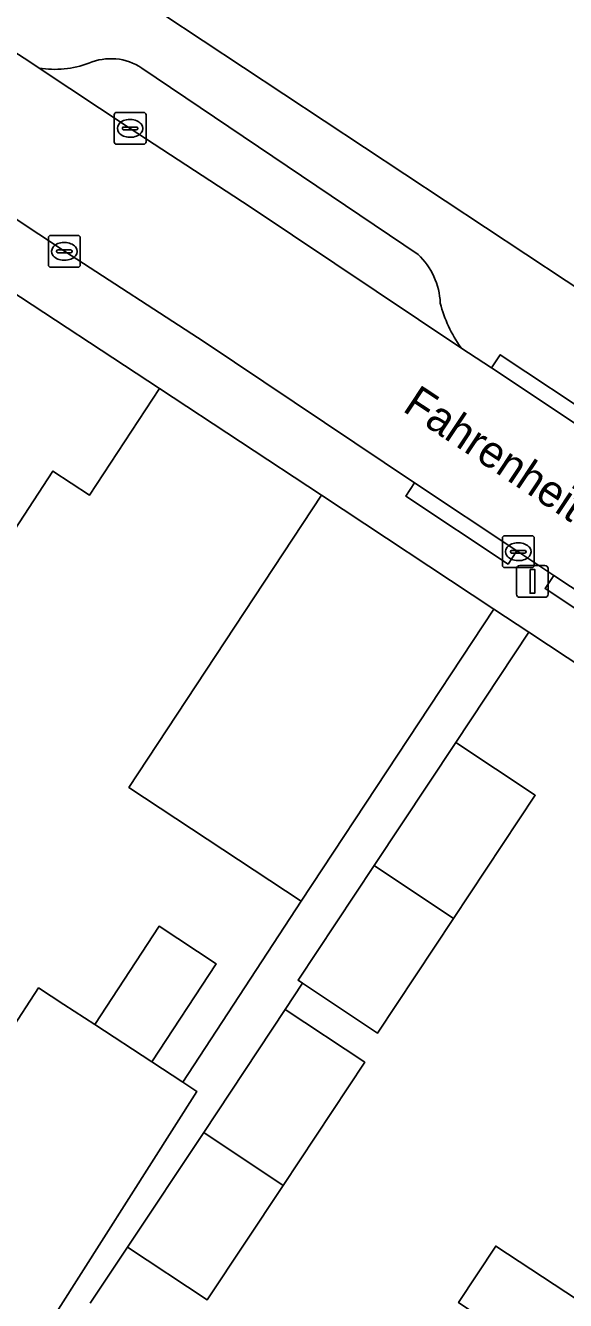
# Model space of a CAD drawing. Extents: x 159279 to 160377, y 384531 to 385888.
# Drawn here: x 159538.35 to 159555.32, y 385190.61 to 385230.66 of the extents above; entities that cross this region are included whole.
import ezdxf

# ---------------------------------------------------------------- set-up
doc = ezdxf.new("R2010")
doc.units = 0
for name, color, linetype in [('IMGEO_Erf', 7, 'Continuous'), ('IMGEO_Kolk', 7, 'Continuous'), ('IMGEO_Lichtmast', 7, 'Continuous'), ('IMGEO_Openbare_ruimte_label', 7, 'Continuous'), ('IMGEO_Pand', 7, 'Continuous'), ('IMGEO_Parkeervlak_open', 7, 'Continuous'), ('IMGEO_Rijbaan_lokaal_open', 7, 'Continuous'), ('IMGEO_Voetpad_open', 7, 'Continuous')]:
    doc.layers.add(name, color=color, linetype=linetype)

msp = doc.modelspace()

# ---------------------------------------------------------------- linework, layer by layer
at = {"layer": 'IMGEO_Erf'}
for points in [[(159540.134, 385232.695), (159557.876, 385220.959), (159560.058, 385224.299), (159557.285, 385226.11), (159561.162, 385232.045), (159562.664, 385234.345), (159564.861, 385237.709), (159564.981, 385237.631), (159568.986, 385243.6), (159565.573, 385245.89), (159567.467, 385248.705), (159569.104, 385251.152), (159570.049, 385252.56), (159575.823, 385248.685), (159574.879, 385247.277), (159575.307, 385246.99), (159573.717, 385244.62), (159573.443, 385244.212), (159574.014, 385243.829), (159587.308, 385264.003), (159580.238, 385268.684), (159582.087, 385271.477), (159583.936, 385274.271), (159588.933, 385270.962)], [(159536.009, 385196.219), (159538.761, 385200.427), (159539.552, 385199.91), (159540.523, 385199.275), (159542.547, 385202.363), (159544.337, 385201.189), (159542.314, 385198.104), (159543.294, 385197.463), (159547.016, 385203.151), (159541.597, 385206.726), (159547.651, 385215.901), (159542.559, 385219.256), (159540.363, 385215.906), (159539.209, 385216.661), (159536.473, 385212.477)], [(159573.039, 385199.135), (159554.161, 385211.606), (159551.868, 385208.135), (159554.368, 385206.477), (159551.802, 385202.61), (159549.413, 385199.009), (159547.056, 385200.573), (159546.512, 385199.753), (159549.012, 385198.095), (159546.444, 385194.224), (159544.057, 385190.627), (159541.558, 385192.285), (159540.385, 385190.527)], [(159551.959, 385190.544), (159553.128, 385192.317), (159556.057, 385190.387), (159557.613, 385192.749), (159558.846, 385194.619)]]:
    msp.add_lwpolyline(points, dxfattribs=at)
at = {"layer": 'IMGEO_Kolk'}
for p, q in [((159541.135, 385226.998), (159541.135, 385227.85)), ((159541.21, 385227.924), (159542.062, 385227.924)), ((159541.623, 385227.704), (159541.648, 385227.704)), ((159542.136, 385227.85), (159542.136, 385226.998)), ((159541.394, 385227.418), (159541.394, 385227.43)), ((159541.832, 385227.381), (159541.434, 385227.381)), ((159541.437, 385227.467), (159541.835, 385227.467)), ((159541.646, 385227.144), (159541.621, 385227.144)), ((159541.878, 385227.43), (159541.878, 385227.418)), ((159542.062, 385226.924), (159541.21, 385226.924)), ((159539.069, 385223.136), (159539.069, 385223.988)), ((159539.144, 385224.062), (159539.996, 385224.062)), ((159540.07, 385223.988), (159540.07, 385223.136)), ((159539.328, 385223.556), (159539.328, 385223.568)), ((159539.371, 385223.605), (159539.769, 385223.605)), ((159539.557, 385223.842), (159539.582, 385223.842)), ((159539.812, 385223.568), (159539.812, 385223.556)), ((159539.766, 385223.519), (159539.368, 385223.519)), ((159539.58, 385223.282), (159539.555, 385223.282)), ((159539.996, 385223.062), (159539.144, 385223.062)), ((159553.334, 385213.702), (159553.334, 385214.554)), ((159553.409, 385214.628), (159554.261, 385214.628)), ((159553.822, 385214.408), (159553.847, 385214.408)), ((159554.335, 385214.554), (159554.335, 385213.702)), ((159553.593, 385214.122), (159553.593, 385214.134)), ((159554.031, 385214.085), (159553.633, 385214.085)), ((159553.636, 385214.171), (159554.034, 385214.171)), ((159554.077, 385214.134), (159554.077, 385214.122)), ((159554.261, 385213.628), (159553.409, 385213.628)), ((159553.845, 385213.848), (159553.82, 385213.848))]:
    msp.add_line(p, q, dxfattribs=at)
for points in [[(159541.135, 385226.998), (159541.135, 385227.85)], [(159541.21, 385227.924), (159542.062, 385227.924)], [(159542.136, 385227.85), (159542.136, 385226.998)], [(159542.062, 385226.924), (159541.21, 385226.924)], [(159539.069, 385223.136), (159539.069, 385223.988)], [(159539.144, 385224.062), (159539.996, 385224.062)], [(159540.07, 385223.988), (159540.07, 385223.136)], [(159539.996, 385223.062), (159539.144, 385223.062)], [(159553.334, 385213.702), (159553.334, 385214.554)], [(159553.409, 385214.628), (159554.261, 385214.628)], [(159554.335, 385214.554), (159554.335, 385213.702)], [(159554.261, 385213.628), (159553.409, 385213.628)]]:
    msp.add_lwpolyline(points, dxfattribs=at)
for centre, radius, start, end in [((159541.212, 385227.848), 0.0765, 91.552, 178.448), ((159541.212, 385227.848), 0.0765, 91.552, 178.448), ((159542.06, 385227.848), 0.0765, 1.552, 88.448), ((159542.06, 385227.848), 0.0765, 1.552, 88.448), ((159541.434, 385227.427), 0.0403, 85.8775, 175.7526), ((159541.431, 385227.417), 0.0366, 178.938, 274.7102), ((159541.835, 385227.424), 0.043, 264.8664, 352.4533), ((159541.839, 385227.429), 0.0386, 1.7309, 96.639), ((159541.212, 385227), 0.0765, 181.552, 268.448), ((159541.212, 385227), 0.0765, 181.552, 268.448), ((159542.06, 385227), 0.0765, 271.552, 358.448), ((159542.06, 385227), 0.0765, 271.552, 358.448), ((159539.146, 385223.986), 0.0765, 91.552, 178.448), ((159539.146, 385223.986), 0.0765, 91.552, 178.448), ((159539.994, 385223.986), 0.0765, 1.552, 88.448), ((159539.994, 385223.986), 0.0765, 1.552, 88.448), ((159539.368, 385223.565), 0.0403, 85.8775, 175.7526), ((159539.365, 385223.555), 0.0366, 178.938, 274.7102), ((159539.769, 385223.562), 0.043, 264.8664, 352.4533), ((159539.773, 385223.567), 0.0386, 1.7309, 96.639), ((159539.146, 385223.138), 0.0765, 181.552, 268.448), ((159539.146, 385223.138), 0.0765, 181.552, 268.448), ((159539.994, 385223.138), 0.0765, 271.552, 358.448), ((159539.994, 385223.138), 0.0765, 271.552, 358.448), ((159553.411, 385214.552), 0.0765, 91.552, 178.448), ((159553.411, 385214.552), 0.0765, 91.552, 178.448), ((159554.259, 385214.552), 0.0765, 1.552, 88.448), ((159554.259, 385214.552), 0.0765, 1.552, 88.448), ((159553.633, 385214.131), 0.0403, 85.8775, 175.7526), ((159553.63, 385214.121), 0.0366, 178.938, 274.7102), ((159554.034, 385214.128), 0.043, 264.8664, 352.4533), ((159554.038, 385214.133), 0.0386, 1.7309, 96.639), ((159553.411, 385213.704), 0.0765, 181.552, 268.448), ((159553.411, 385213.704), 0.0765, 181.552, 268.448), ((159554.259, 385213.704), 0.0765, 271.552, 358.448), ((159554.259, 385213.704), 0.0765, 271.552, 358.448)]:
    msp.add_arc(centre, radius, start, end, dxfattribs=at)
for centre, major_axis, ratio, start_param, end_param in [((159541.622, 385227.424), (-0.387, 0.002), 0.722429, 4.712389, 7.853982), ((159541.647, 385227.424), (-0.39, 0.002), 0.717154, 1.570796, 4.712389), ((159539.556, 385223.562), (-0.387, 0.002), 0.722429, 4.712389, 7.853982), ((159539.581, 385223.562), (-0.39, 0.002), 0.717154, 1.570796, 4.712389), ((159553.821, 385214.128), (-0.387, 0.002), 0.722429, 4.712389, 7.853982), ((159553.846, 385214.128), (-0.39, 0.002), 0.717154, 1.570796, 4.712389)]:
    msp.add_ellipse(centre, major_axis=major_axis, ratio=ratio, start_param=start_param, end_param=end_param, dxfattribs=at)
at = {"layer": 'IMGEO_Lichtmast'}
for p, q in [((159553.783, 385212.797), (159553.783, 385213.597)), ((159553.783, 385213.597), (159553.783, 385212.797)), ((159553.883, 385213.697), (159554.673, 385213.697)), ((159554.673, 385213.697), (159553.883, 385213.697)), ((159554.773, 385213.597), (159554.773, 385212.797)), ((159554.773, 385212.797), (159554.773, 385213.597)), ((159554.673, 385212.697), (159553.883, 385212.697)), ((159553.883, 385212.697), (159554.673, 385212.697))]:
    msp.add_line(p, q, dxfattribs=at)
msp.add_lwpolyline([(159554.203, 385213.572), (159554.353, 385213.572), (159554.353, 385212.822), (159554.203, 385212.822), (159554.203, 385213.572)], dxfattribs=at)
for centre, start, end in [((159553.883, 385213.597), 90, 180), ((159553.883, 385213.597), 90, 180), ((159554.673, 385213.597), 0, 90), ((159554.673, 385213.597), 360, 90), ((159553.883, 385212.797), 180, 270), ((159553.883, 385212.797), 180, 270), ((159554.673, 385212.797), 270, 0), ((159554.673, 385212.797), 270, 0)]:
    msp.add_arc(centre, 0.1, start, end, dxfattribs=at)
at = {"layer": 'IMGEO_Pand'}
for points in [[(159537.444, 385222.608), (159535.256, 385219.245), (159532.949, 385220.753), (159532.801, 385220.526), (159533.088, 385220.339), (159529.499, 385214.849), (159529.186, 385215.054), (159529.108, 385214.935), (159535.393, 385210.826), (159536.473, 385212.477), (159539.209, 385216.661), (159540.363, 385215.906), (159542.559, 385219.256)], [(159541.597, 385206.726), (159547.016, 385203.151), (159553.07, 385212.326), (159547.651, 385215.901)], [(159551.802, 385202.61), (159554.368, 385206.477), (159551.868, 385208.135), (159549.308, 385204.276)], [(159551.802, 385202.61), (159549.308, 385204.276), (159546.914, 385200.667), (159547.056, 385200.573), (159549.413, 385199.009)], [(159540.523, 385199.275), (159542.314, 385198.104), (159544.337, 385201.189), (159542.547, 385202.363)], [(159543.737, 385197.173), (159543.294, 385197.463), (159542.314, 385198.104), (159540.523, 385199.275), (159539.552, 385199.91), (159538.761, 385200.427), (159536.009, 385196.219), (159534.841, 385196.983), (159532.434, 385193.301), (159533.235, 385192.777), (159538.014, 385189.652), (159538.676, 385189.219)], [(159546.444, 385194.224), (159549.012, 385198.095), (159546.512, 385199.753), (159543.949, 385195.889)], [(159541.558, 385192.285), (159544.057, 385190.627), (159546.444, 385194.224), (159543.949, 385195.889)], [(159557.613, 385192.749), (159556.057, 385190.387), (159553.128, 385192.317), (159551.959, 385190.544), (159561.27, 385184.331), (159562.71, 385186.516), (159563.58, 385186.695), (159564.526, 385188.13)]]:
    msp.add_lwpolyline(points, close=True, dxfattribs=at)
at = {"layer": 'IMGEO_Parkeervlak_open'}
for points in [[(159538.775, 385229.313), (159541.635, 385227.423), (159545.411, 385224.965), (159552.028, 385220.537)], [(159550.686, 385223.461), (159542.004, 385229.318)]]:
    msp.add_lwpolyline(points, dxfattribs=at)
for centre, radius, start, end in [((159541.032, 385227.872), 1.742, 56.0861, 113.4071), ((159539.25, 385232.437), 3.159, 261.3509, 290.1791), ((159549.165, 385221.844), 2.22, 2.3972, 46.7567), ((159555.538, 385223.003), 4.289, 194.3852, 215.0872)]:
    msp.add_arc(centre, radius, start, end, dxfattribs=at)
at = {"layer": 'IMGEO_Rijbaan_lokaal_open'}
msp.add_lwpolyline([(159554.953, 385213.385), (159558.16, 385211.263), (159574.689, 385200.309), (159577.106, 385203.93), (159575.138, 385205.233), (159561.521, 385214.25), (159560.555, 385214.89), (159557.466, 385216.936), (159556.185, 385217.783), (159552.991, 385219.899), (159552.028, 385220.537), (159545.411, 385224.965), (159541.635, 385227.423), (159538.775, 385229.313), (159538.484, 385229.512), (159537.956, 385229.86), (159535.535, 385226.241), (159539.571, 385223.563), (159543.959, 385220.719), (159550.572, 385216.287), (159553.792, 385214.157)], close=True, dxfattribs=at)
at = {"layer": 'IMGEO_Voetpad_open'}
for points in [[(159539.306, 385236.764), (159539.27, 385236.729), (159535.761, 385231.384), (159536.004, 385231.22), (159536.352, 385230.927), (159537.956, 385229.86), (159538.484, 385229.512), (159538.775, 385229.313)], [(159575.138, 385205.233), (159577.106, 385203.93), (159577.631, 385203.582), (159579.129, 385202.804), (159581.668, 385206.619), (159580.092, 385206.265), (159559.882, 385219.633), (159557.876, 385220.959), (159540.134, 385232.695)], [(159542.004, 385229.318), (159550.686, 385223.461)], [(159558.16, 385211.263), (159557.884, 385210.847), (159554.678, 385212.971), (159554.953, 385213.385), (159553.792, 385214.157), (159553.516, 385213.741), (159550.298, 385215.874), (159550.572, 385216.287), (159543.959, 385220.719), (159539.571, 385223.563), (159535.535, 385226.241), (159533.961, 385227.272), (159533.553, 385227.54), (159533.287, 385227.738), (159530.665, 385223.871), (159530.535, 385223.584)], [(159534.794, 385224.458), (159537.444, 385222.608), (159542.559, 385219.256), (159547.651, 385215.901), (159553.07, 385212.326), (159554.161, 385211.606), (159573.039, 385199.135)], [(159552.028, 385220.537), (159552.991, 385219.899), (159553.266, 385220.315), (159556.46, 385218.199), (159556.185, 385217.783), (159557.466, 385216.936), (159557.741, 385217.351), (159560.83, 385215.306), (159560.555, 385214.89), (159561.521, 385214.25)], [(159540.385, 385190.527), (159541.558, 385192.285), (159543.949, 385195.889), (159546.512, 385199.753), (159547.056, 385200.573), (159546.914, 385200.667), (159549.308, 385204.276), (159551.868, 385208.135), (159554.161, 385211.606), (159553.07, 385212.326), (159547.016, 385203.151), (159543.294, 385197.463), (159543.737, 385197.173), (159538.676, 385189.219)]]:
    msp.add_lwpolyline(points, dxfattribs=at)
for points in [[(159556.185, 385217.783), (159556.46, 385218.199), (159553.266, 385220.315), (159552.991, 385219.899)], [(159553.792, 385214.157), (159550.572, 385216.287), (159550.298, 385215.874), (159553.516, 385213.741)], [(159558.16, 385211.263), (159554.953, 385213.385), (159554.678, 385212.971), (159557.884, 385210.847)]]:
    msp.add_lwpolyline(points, close=True, dxfattribs=at)
for centre, radius, start, end in [((159541.032, 385227.872), 1.742, 56.0861, 113.4071), ((159539.25, 385232.437), 3.159, 261.3509, 290.1791), ((159549.165, 385221.844), 2.22, 2.3972, 46.7567), ((159555.538, 385223.003), 4.289, 194.3852, 215.0872)]:
    msp.add_arc(centre, radius, start, end, dxfattribs=at)

# ---------------------------------------------------------------- texts
at = {"layer": 'IMGEO_Openbare_ruimte_label'}
msp.add_text('Fahrenheitstraat', height=1, rotation=326.4529, dxfattribs=at).set_placement((159550.164, 385218.569))

doc.saveas('drawing.dxf')
